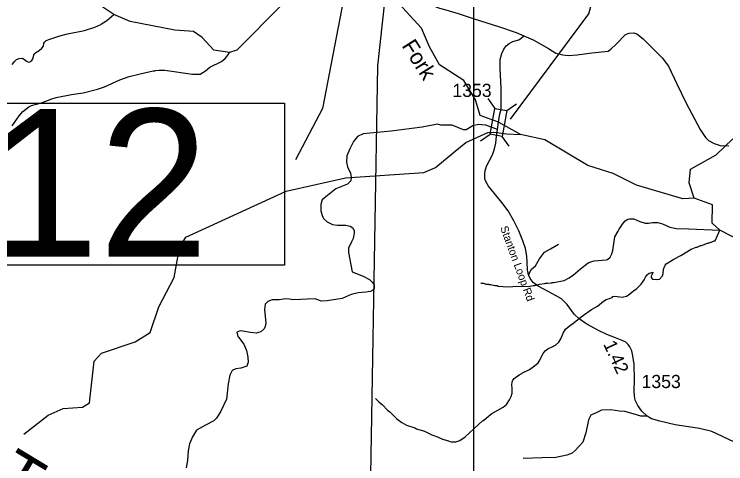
# Model space of a CAD drawing. Extents: x 1248089 to 1457196, y 820910 to 988753.
# Drawn here: x 1308669 to 1315416, y 897166 to 901429 of the extents above; entities that cross this region are included whole.
import ezdxf

# ---------------------------------------------------------------- set-up
doc = ezdxf.new("R2010")
doc.units = 0
for name, color, linetype in [('Exist Geographical Mountain Summit Label', 7, 'Continuous'), ('Exist Hydrographic Creek Single Shore', 7, 'Continuous'), ('Exist Hydrographic Misc Water Feature', 7, 'Continuous'), ('Exist Road Non-System Type 51', 7, 'Continuous'), ('Exist Road Secondary Structure Standard Bridge CELL', 7, 'Continuous'), ('Exist Road Secondary Structure Standard Bridge Number Label', 7, 'Continuous'), ('Exist Road Secondary Type 51 Attributed', 7, 'Continuous'), ('Exist Road Secondary Type 51 Label', 7, 'Continuous'), ('Map Preparation Inset Cut Line', 7, 'Continuous'), ('Prop GRAU CAT1 Cell', 7, 'Continuous'), ('Prop Lane Arrow CELL', 7, 'Continuous'), ('Prop Lane Lines', 7, 'Continuous'), ('Scratch_Level_4', 7, 'Continuous')]:
    doc.layers.add(name, color=color, linetype=linetype)

msp = doc.modelspace()

# ---------------------------------------------------------------- linework, layer by layer
at = {"layer": 'Exist Hydrographic Creek Single Shore'}
for points in [[(1311334.2, 901696.2), (1311296.7, 901576.2), (1311214.8, 901528.3), (1310779.9, 901087.3), (1310709.1, 901066.4), (1310560, 901086.9), (1310450.7, 901207.7), (1310370.2, 901265.3), (1310191.8, 901276.4), (1309768.7, 901360.4), (1309612, 901427.1), (1309422.7, 901551.2), (1309263.8, 901889.2), (1309225.8, 902047.6), (1309237.8, 902224.6), (1309323.8, 902331.2), (1309306.8, 902656.5), (1309333.7, 902754.4), (1309301.7, 902824), (1308852.8, 902882.4), (1308746.8, 902953.4), (1308641.7, 903122.9)], [(1313260.8, 900404.9), (1313086.5, 900469.9), (1313043.7, 900617.2), (1312932.2, 900798.7), (1312702.8, 900950.3), (1312606.9, 901119.6), (1312532.3, 901296.8), (1312278.1, 901574.1)], [(1315116.9, 899683.9), (1315007.9, 899679.4), (1314568.9, 899806.5), (1314346.9, 899919.3), (1314106.7, 899994.5), (1313700, 900237.3), (1313470.7, 900287.7), (1313260.8, 900404.9)], [(1316519.6, 897669.8), (1316482.7, 897759.4), (1316373.5, 897874.4), (1316442.5, 898213.9), (1316379.2, 898311.8), (1316206.7, 898317.5), (1316179.1, 898659.7), (1316111, 898695.5), (1315850.2, 898875.7), (1315844.5, 899094.3), (1315732.1, 899179.6), (1315664.9, 899223.1), (1315359.9, 899380.3), (1315286, 899447.3), (1315290, 899621.3), (1315116.9, 899683.9)]]:
    msp.add_lwpolyline(points, dxfattribs=at)
at = {"layer": 'Exist Hydrographic Misc Water Feature'}
for points in [[(1315116.9, 899683.9), (1315070, 899829.2), (1315080.9, 899960.3), (1315326, 900096.5), (1315480, 900244.5), (1315571.9, 900282.1), (1315675.9, 900414.6), (1315696.9, 900620.9), (1315752, 900813.6), (1315776, 901495.9), (1315750.9, 901512.8), (1315694.9, 902315), (1315713.9, 902797.2), (1315775.9, 902937.1), (1315788.9, 903137), (1315766.9, 903245.9), (1315872.8, 903513), (1316052.9, 903742.5), (1316372.9, 904576.4), (1316459.9, 904715.8), (1316505.8, 904915.1), (1316513.8, 905256.5), (1316466.9, 905408.4)], [(1308648, 900951.7), (1308675, 900984.9), (1308691.4, 900998.5), (1308715.7, 901007.7), (1308745.7, 901010.9), (1308791, 900979.6), (1308806.8, 900975.1), (1308818.8, 900976.7), (1308827, 900982.6), (1308835.2, 900990.3), (1308843.7, 901006), (1308858.9, 901051.6), (1308873.4, 901067.1), (1308906, 901086.2), (1308930.6, 901107.4), (1308945.2, 901127), (1308950, 901154.9), (1308956.2, 901164.7), (1308972.6, 901178.3), (1309005, 901193.4), (1309101.9, 901222.5), (1309174.5, 901242.4), (1309335.5, 901275.7), (1309432.4, 901304.9), (1309489.2, 901331.3), (1309497.4, 901339), (1309513.6, 901346.5), (1309546.3, 901369.6), (1309612, 901427.1)], [(1308649.8, 900371.8), (1308716.4, 900465.8), (1308749.5, 900504.9), (1308806.8, 900551.2), (1308831.2, 900562.5), (1308927.9, 900587.7), (1309025.1, 900626.9), (1309065.5, 900639.7), (1309210.3, 900667.5), (1309322.9, 900684.3), (1309459.8, 900718.4), (1309524.5, 900740.4), (1309670.4, 900806.2), (1309759.3, 900837.6), (1309864.2, 900864.6), (1309985, 900891.1), (1310001, 900890.6), (1310009.1, 900894.4), (1310041.2, 900897.5), (1310097.2, 900897.9), (1310360.2, 900860.2), (1310432.3, 900860.1), (1310481.2, 900890.7), (1310522.1, 900925.6), (1310635.7, 900980.2), (1310668.6, 901009.3), (1310693.4, 901040.6), (1310709.1, 901066.4)], [(1308759.8, 897447.7), (1308989.9, 897627), (1309132.9, 897689.7), (1309316.8, 897702.4), (1309383.9, 897743.8), (1309426.8, 898140.1), (1309494.8, 898214.2), (1309814.9, 898322.8), (1309957.8, 898411.8), (1310038.8, 898653.2), (1310186.8, 898932.4), (1310235.9, 899213.9), (1310295.8, 899314.5), (1311248.8, 899751.6), (1311810.9, 899878.2), (1312553.9, 899929), (1312662.9, 899976.1), (1312849.9, 900129.8), (1312950.8, 900212.7), (1313159.4, 900306.3), (1313217.2, 900309.1), (1313339.3, 900293.4), (1313470.7, 900287.7)], [(1313093.7, 898877.8), (1313117.8, 898879.1), (1313141.5, 898870.4), (1313165.5, 898869.8), (1313173.4, 898865.5), (1313189.4, 898865.1), (1313225.2, 898856.1), (1313249.2, 898855.4), (1313257, 898851.1), (1313300.9, 898845.8), (1313364.8, 898844), (1313429, 898850.1), (1313541, 898846.9), (1313589.4, 898857.5), (1313605.4, 898857.1), (1313611.4, 898860.9), (1313617.4, 898858.7), (1313649.8, 898869.8), (1313697.9, 898874.4), (1313706, 898878.1), (1313729.9, 898877.4), (1313762, 898880.5), (1313770.2, 898884.3), (1313786.2, 898883.9), (1313882.8, 898905), (1313931.5, 898927.6), (1313972.3, 898956.4), (1314037.9, 899014.5), (1314111.5, 899070.3), (1314135.9, 899081.6), (1314168.1, 899090.8), (1314280.5, 899099.5), (1314294.6, 899103.1), (1314321.2, 899124.3), (1314336.1, 899155.9), (1314345, 899187.5), (1314364.6, 899316.9), (1314396.2, 899370), (1314404.7, 899389.8), (1314436, 899436.9), (1314462.9, 899468), (1314487.4, 899485.4), (1314503.5, 899488.9), (1314543.5, 899487.7), (1314602.7, 899462), (1314650.4, 899448.7), (1314682.4, 899447.7), (1314722.6, 899454.6), (1314770.6, 899453.2), (1314816.3, 899439.9), (1314885.4, 899409.9), (1314949.1, 899396.1), (1315067.1, 899394.6), (1315359.9, 899380.3)], [(1312094.6, 897785.1), (1312125.6, 897752.2), (1312160.9, 897723.2), (1312207.4, 897673.8), (1312229.1, 897657.2), (1312297.2, 897591.2), (1312344.3, 897557.9), (1312389.6, 897532.6), (1312466.9, 897506.4), (1312482.6, 897497.9), (1312560, 897473.7), (1312629.1, 897439.7), (1312682.6, 897422.1), (1312730, 897398.8), (1312785.6, 897383.2), (1312791.4, 897379.1), (1312815.3, 897374.4), (1312855.3, 897373.2), (1312895.7, 897386), (1312944.7, 897422.5), (1313109, 897571.8), (1313117.1, 897575.5), (1313166.4, 897618.2), (1313199, 897641.1), (1313304.8, 897702.1), (1313337.6, 897729.1), (1313366.8, 897772.3), (1313381.7, 897803.8), (1313390.6, 897835.5), (1313391.9, 897883.5), (1313388.8, 897915.6), (1313391.5, 897939.5), (1313398, 897957.3), (1313410.5, 897975), (1313457.4, 898009.6), (1313481.8, 898020.9), (1313490, 898028.7), (1313554.9, 898058.7), (1313603.8, 898093.3), (1313636.7, 898124.3), (1313647.2, 898138.1), (1313685.2, 898211), (1313703.9, 898236.4), (1313728.5, 898255.7), (1313777.1, 898276.3), (1313785.3, 898284), (1313801.5, 898291.6), (1313832.3, 898318.6), (1313851.2, 898350.1), (1313874.7, 898403.4), (1313897.8, 898440.7), (1313930.7, 898471.8), (1313979.7, 898506.4), (1314045.2, 898560.4), (1314143.2, 898629.6), (1314200, 898659.9), (1314257.4, 898708.2), (1314281.8, 898723.5), (1314322.2, 898736.3), (1314338.5, 898743.9), (1314346.7, 898751.7), (1314362.8, 898755.2), (1314434.6, 898747.1), (1314474.8, 898754), (1314491.1, 898763.5), (1314540.3, 898806), (1314573, 898829.1), (1314614.1, 898867.9), (1314643.2, 898909.1), (1314656.1, 898936.7), (1314672.7, 898960.1), (1314689.1, 898971.7), (1314705.2, 898977.3), (1314713.5, 898980.6), (1314722.9, 898982.1), (1314725.2, 898976.6), (1314708.3, 898945.2), (1314709.9, 898931.1), (1314721.5, 898916.8), (1314759.4, 898911.6), (1314787.5, 898916.9), (1314816.4, 898948), (1314823.1, 898969.8), (1314826.2, 899009.8), (1314841.3, 899049.2), (1314851.7, 899063), (1314925, 899106.8), (1314989.9, 899141), (1315087.6, 899200.1), (1315136.2, 899220.7), (1315144.2, 899220.4), (1315176.7, 899235.5), (1315184.7, 899235.3), (1315241.3, 899257.7), (1315249.3, 899257.4), (1315273.7, 899268.7), (1315281.7, 899268.4), (1315306, 899279.8), (1315314, 899279.5), (1315359.9, 899380.3)]]:
    msp.add_lwpolyline(points, dxfattribs=at)
at = {"layer": 'Exist Road Non-System Type 51'}
for points in [[(1313252.9, 900335.7), (1313139.3, 900375.6), (1313102.1, 900380.3), (1313071.1, 900381.8), (1313018.4, 900371), (1312954.8, 900333.7), (1312928.4, 900333.7), (1312823, 900377.2), (1312784.2, 900377.2), (1312714.4, 900377.2), (1312681.8, 900384.9), (1312537.6, 900357), (1312244.5, 900318.2), (1311976.2, 900293.4), (1311924.3, 900268.9), (1311885.5, 900222.3), (1311849.8, 900150.9), (1311821.9, 900085.8), (1311818.8, 900025.2), (1311829.7, 899981.8), (1311856, 899921.2), (1311863.8, 899880.9), (1311859.1, 899848.3), (1311829.7, 899815.7), (1311718, 899772.3), (1311607.9, 899683.8), (1311589.8, 899667.8)], [(1311589.8, 899667.8), (1311577.4, 899624.3), (1311577.4, 899563.8), (1311589.8, 899518.8), (1311602.2, 899492.4), (1311636.4, 899461.4), (1311686, 899433.4), (1311735.6, 899427.2), (1311814.7, 899427.2), (1311853.5, 899417.9), (1311878.3, 899402.4), (1311892.2, 899374.5), (1311893.8, 899351.2), (1311882.9, 899303.1), (1311867.4, 899268.9), (1311839.5, 899210), (1311839.5, 899169.6), (1311872.1, 898984.9), (1311978.7, 898943.7), (1312037.6, 898912.7), (1312064, 898886.3), (1312081, 898861.5), (1312081, 898832), (1312070.2, 898813.4), (1312046.9, 898799.4), (1312003.5, 898791.6), (1311930.6, 898787), (1311862.4, 898771.5), (1311778.6, 898734.2), (1311635.9, 898710.9), (1311580.1, 898707.8), (1311549.1, 898720.3), (1311521.2, 898729.6), (1311445.2, 898726.5), (1311321.1, 898720.3), (1311276.2, 898726.5), (1311245.1, 898731.1), (1311180, 898721.8), (1311113.3, 898721.8), (1311074.5, 898703.2), (1311048.2, 898679.9), (1311040.4, 898630.2), (1311055.9, 898499.9), (1311047.3, 898466.4), (1311038, 898446.2), (1311008.6, 898418.3), (1310962, 898404.3), (1310909.3, 898412), (1310838, 898422.9), (1310811.6, 898426), (1310779, 898415.2), (1310788.3, 898371.7), (1310796.1, 898365.5), (1310845.7, 898300.3), (1310870.5, 898239.8), (1310884.5, 898177.7), (1310887.6, 898128), (1310875.2, 898092.3), (1310855.3, 898085.2), (1310816.6, 898072.8), (1310771.6, 898065), (1310734.4, 898051.1), (1310714.2, 898004.5), (1310698.7, 897922.3), (1310680.1, 897779.5), (1310627.4, 897665.1), (1310585.5, 897596.8), (1310562.2, 897572), (1310481.6, 897531.6), (1310396.3, 897485.1), (1310357.8, 897422), (1310331.4, 897355.3), (1310317.5, 897288.6), (1310312.8, 897197), (1310300.4, 897125.6)], [(1313545.2, 898958.1), (1313573.5, 899009.7), (1313611.9, 899043.8), (1313650.2, 899110), (1313697.1, 899171.9), (1313752.6, 899203.9), (1313829.3, 899248.7)], [(1314670.6, 897616.8), (1314611.9, 897617.2), (1314537.2, 897640.7), (1314458.3, 897662), (1314409.3, 897664.2), (1314326.1, 897677), (1314237.8, 897675.1), (1314186, 897648.9), (1314137, 897627.6), (1314115.7, 897582.6), (1314089.8, 897460.4), (1314060.2, 897371.6), (1314025.5, 897333.4), (1313987.1, 897290.8), (1313959.4, 897267.3), (1313908.2, 897245.9), (1313805.9, 897226.7), (1313673.7, 897222.5), (1313494.5, 897216.1)]]:
    msp.add_lwpolyline(points, dxfattribs=at)
at = {"layer": 'Exist Road Secondary Structure Standard Bridge CELL'}
for p, q in [((1313227.9, 900535.1), (1313163.5, 900628.1)), ((1313339.3, 900514.8), (1313432.3, 900579.2)), ((1313090, 900226.9), (1313183, 900291.3)), ((1313361.4, 900177.5), (1313297, 900270.5))]:
    msp.add_line(p, q, dxfattribs=at)
msp.add_lwpolyline([(1313183, 900291.3), (1313227.4, 900535.2), (1313341.3, 900514.4), (1313297, 900270.5)], close=True, dxfattribs=at)
at = {"layer": 'Exist Road Secondary Structure Standard Bridge Number Label'}
msp.add_lwpolyline([(1313373.2, 900433.7), (1314117, 901431.5), (1314534.3, 902955.4)], dxfattribs=at)
at = {"layer": 'Exist Road Secondary Type 51 Attributed'}
for points in [[(1312017.6, 901862.2), (1312119.5, 901863.6), (1312185.2, 901859.3), (1312238.1, 901846.4), (1312299.5, 901825), (1312358.1, 901797.8), (1312391.2, 901776.8), (1312449.5, 901733.1), (1312483.4, 901694.2), (1312604.9, 901554.9), (1312661.5, 901503), (1312700.4, 901485.2), (1312760.3, 901470.6), (1312878.4, 901436.6), (1313029.8, 901385.5), (1313259.6, 901312.6), (1313428, 901254.3), (1313500.3, 901222.8)], [(1313260.8, 900404.9), (1313273.3, 900482.8), (1313286.4, 900526.5), (1313286.3, 900723.1), (1313276.1, 900916.9), (1313276.1, 900998.4), (1313292.2, 901055.2), (1313312.5, 901098.9), (1313332.9, 901129.5), (1313362, 901149.9), (1313398.4, 901168.9), (1313452.3, 901186.3), (1313477, 901200.9), (1313500.3, 901222.8)], [(1313500.3, 901222.8), (1313588.7, 901184.9), (1313734.9, 901103.3), (1313804.8, 901060.6), (1313870.8, 901042.5), (1313921.2, 901036), (1314006.6, 901043.8), (1314146.4, 901061.9), (1314300.4, 901078.7), (1314326.8, 901096.7), (1314377.2, 901143.3), (1314463.9, 901235.3), (1314500.2, 901248.2), (1314545.4, 901252.1), (1314571.3, 901244.3), (1314633.4, 901195.1), (1314813.3, 901016.4), (1314873.7, 900935.6), (1314951.3, 900767.2), (1315039.3, 900585.9), (1315172.2, 900336.7), (1315222.7, 900259), (1315252.4, 900230.5), (1315306.8, 900202), (1315362.4, 900185.2), (1315445.2, 900180)], [(1315492.3, 897373.8), (1315283.4, 897472.6), (1315165.5, 897498.8), (1314935.5, 897535.3), (1314791.4, 897568.8), (1314712.8, 897590.6), (1314670.6, 897616.8), (1314620.1, 897665.5), (1314583.7, 897717.9), (1314557.5, 897768.9), (1314550.2, 897806.8), (1314548.8, 897854.8), (1314551.7, 897965.5), (1314548.8, 898109.8), (1314536, 898190.4), (1314524.3, 898235.6), (1314506.9, 898273.5), (1314490.8, 898295.3), (1314467.6, 898318.6), (1314434.1, 898334.6), (1314371.5, 898359.4), (1314287.1, 898392.9), (1314209.9, 898430.8), (1314099.3, 898490.5), (1314025.1, 898538.6), (1313979, 898584.8), (1313910.6, 898676.5), (1313858.2, 898730.4), (1313801.4, 898761), (1313731.5, 898798.9), (1313636.9, 898851.4), (1313588.9, 898883.4), (1313562.7, 898923.1), (1313545.2, 898958.1), (1313535.1, 899004.7), (1313533.6, 899074.6), (1313529.2, 899134.3), (1313517.6, 899207.2), (1313492.8, 899280), (1313452.3, 899375.5), (1313405.8, 899470.1), (1313351.9, 899563.4), (1313293.7, 899642), (1313167, 899797.9), (1313139.4, 899841.6), (1313132.1, 899869.3), (1313130.6, 899916.2), (1313135, 899942.4), (1313148.1, 899987.5), (1313203.4, 900093.9), (1313222.3, 900153.6), (1313235.4, 900206), (1313242.7, 900271.6), (1313252.9, 900335.7), (1313260.8, 900404.9)]]:
    msp.add_lwpolyline(points, dxfattribs=at)
at = {"layer": 'Map Preparation Inset Cut Line'}
msp.add_lwpolyline([(1313026.2, 913085.2), (1388709.5, 913085.2), (1388709.5, 884379.9), (1373500.6, 884376.6), (1373500.6, 868836.7), (1313026.2, 868836.7)], close=True, dxfattribs=at)
at = {"layer": 'Prop Lane Arrow CELL'}
for points in [[(1311823.1, 901736.6), (1311592.8, 900533.7), (1311336.8, 900047.4)], [(1312182.9, 901576.6), (1312112.2, 900940.5), (1312027.9, 895952.3)]]:
    msp.add_lwpolyline(points, dxfattribs=at)
msp.add_lwpolyline([(1306168.3, 900584.8), (1311232.9, 900584.8), (1311232.9, 899049.4), (1306168.3, 899049.4)], close=True, dxfattribs=at)

# ---------------------------------------------------------------- texts
at = {"layer": 'Exist Geographical Mountain Summit Label'}
msp.add_text('M  O  U  N  T  A  I  N', height=440, rotation=328.82018, dxfattribs=at).set_placement((1305809.5, 898554.1))
at = {"layer": 'Exist Road Secondary Type 51 Label'}
msp.add_text('Stanton Loop Rd', height=75, rotation=290.15023, dxfattribs=at).set_placement((1313275.2, 899405.2))
at = {"layer": 'Prop GRAU CAT1 Cell'}
msp.add_text('1.42', height=125, rotation=294.75728, dxfattribs=at).set_placement((1314252.1, 898300))
at = {"layer": 'Prop Lane Arrow CELL'}
msp.add_text('P412', height=1400, dxfattribs=at).set_placement((1306139.9, 899128.5))
at = {"layer": 'Prop Lane Lines'}
for p in [(1312823.8, 900644.1), (1314617.5, 897883.4)]:
    msp.add_text('1353', height=125, dxfattribs=at).set_placement(p)
at = {"layer": 'Scratch_Level_4'}
msp.add_text('Fork', height=150, rotation=302.26992, dxfattribs=at).set_placement((1312338.1, 901129.9))

doc.saveas('drawing.dxf')
